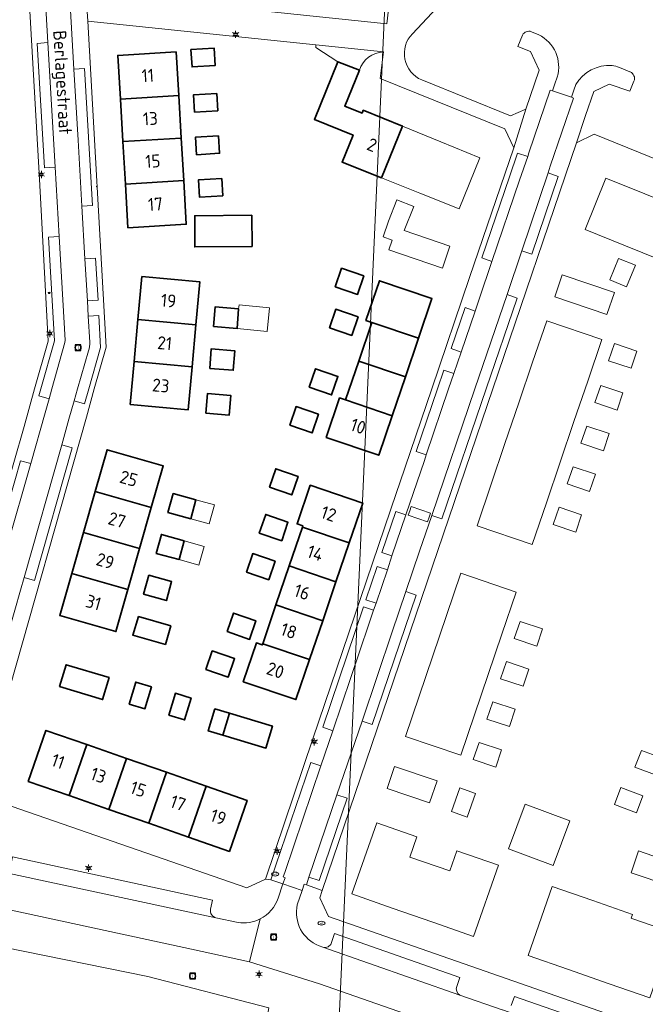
# Model space of a CAD drawing. Header units: metres. Extents: x 140853 to 145288, y 474558 to 480269.
# Tile 324 of 428: x 145002 to 145089, y 477914 to 478051. Entities that reach past the tile are written whole.
import ezdxf
from ezdxf.enums import TextEntityAlignment as Align

# ---------------------------------------------------------------- set-up
doc = ezdxf.new("R2010")
doc.units = ezdxf.units.M
doc.header["$MEASUREMENT"] = 0
for name, color, linetype, lineweight in [('B-WE-GR-BEPLANTING_CULTUUR_BOSPLANTSOEN-G', 90, 'GR-PLANTSOEN', 18), ('B-WE-GR-GRAS_KRUIDENRIJK-G', 80, 'Continuous', 18), ('B-WE-KL-ET_LS_OV_LICHTMAST-S', 190, 'Continuous', 18), ('B-WE-KL-WATER_BRANDLEIDING_PUT-S', 150, 'Continuous', 18), ('B-WE-KL-WATER_PUT-S', 170, 'Continuous', 18), ('B-WE-OG-BEBOUWING-G', 7, 'Continuous', 35), ('B-WE-OG-BEBOUWING_BIJGEBOUW-G', 7, 'Continuous', 18), ('B-WE-OG-BEBOUWING_HUISNUMMER-T18', 10, 'Continuous', 18), ('B-WE-OG-BEBOUWING_STRAATNAAM-T18', 10, 'Continuous', 18), ('B-WE-OG-HULPLIJN-G', 50, 'Continuous', 18), ('B-WE-OG-TERREIN_ERF-G', 7, 'Continuous', 18), ('B-WE-RI-GWA_RIOOLPUT-S', 30, 'Continuous', 18), ('B-WE-VH-VERHARDING_BETONSTRAATSTEEN-G', 252, 'Continuous', 18), ('B-WE-VH-VERHARDING_TEGEL-G', 252, 'Continuous', 18), ('X-XX-XX-ALGEMEEN-S', 7, 'Continuous', 18)]:
    doc.layers.add(name, color=color, linetype=linetype, lineweight=lineweight)
doc.styles.add('NLCS-ISO', font='txt')
doc.linetypes.add('GR-PLANTSOEN', pattern='A,0,[179,NLCS.shx,S=2,R=0,X=0,Y=0],-4', length=4)

# ---------------------------------------------------------------- blocks, each defined once
blk = doc.blocks.new('SIE-WEG_AFVALBAK_TYPE_01')
for radius in [0.25, 0.156]:
    blk.add_circle((0, 0), radius)
blk = doc.blocks.new('B-SIE-WEG_LICHTMAST-SO')
at = {"ltscale": 0.1}
for p, q in [((-1.1, 0.63), (-2.19, 1.27)), ((0, 1.27), (0, 2.53)), ((1.1, 0.63), (2.19, 1.27)), ((-1.1, -0.63), (-2.19, -1.27)), ((0, -1.27), (0, -2.53)), ((1.1, -0.63), (2.19, -1.27))]:
    blk.add_line(p, q, dxfattribs=at)
at = {"flags": 128}
for points in [[(-1.16, 0.5), (1.16, 0.5)], [(-1.16, -0.5), (1.16, -0.5)]]:
    blk.add_lwpolyline(points, dxfattribs=at)
at = {"ltscale": 0.1}
blk.add_circle((0, 0), 1.27, dxfattribs=at)
at = {"style": 'NLCS-ISO'}
blk.add_attdef('TYPE', text='', height=1.8, dxfattribs=at).set_placement((0, 2.53), align=Align.BOTTOM_CENTER)
blk = doc.blocks.new('SRI-PUT_INSPECTIE-SO')
at = {"lineweight": -3, "flags": 128}
blk.add_lwpolyline([(-2, -2), (2, -2), (2, 2), (-2, 2)], close=True, dxfattribs=at)
at = {"lineweight": -3, "ltscale": 1.5}
blk.add_circle((0, 0), 2, dxfattribs=at)
at = {"ltscale": 0.1, "style": 'NLCS-ISO'}
blk.add_text('I', height=2.5, dxfattribs=at).set_placement((0, -0.01), align=Align.MIDDLE_CENTER)
blk = doc.blocks.new('SKL-WATERLEIDINGPUT-SO')
at = {"color": 0, "linetype": 'ByBlock', "lineweight": 18}
blk.add_ellipse((0, 0), major_axis=(2.5, 0), ratio=0.54, dxfattribs=at)
at = {"color": 0, "linetype": 'ByBlock', "lineweight": 18, "style": 'NLCS-ISO'}
blk.add_text('wl', height=1.8, dxfattribs=at).set_placement((0, 0), align=Align.MIDDLE_CENTER)
blk = doc.blocks.new('SIE-WEG_STRAATPOT_BRANDKRAAN-SO')
blk.add_ellipse((0, 0), major_axis=(-0.729, 0), ratio=0.685994)
at = {"style": 'NLCS-ISO'}
blk.add_text('BR', height=0.4, dxfattribs=at).set_placement((-0.3, -0.15))

msp = doc.modelspace()

# ---------------------------------------------------------------- linework, layer by layer
at = {"layer": 'B-WE-GR-BEPLANTING_CULTUUR_BOSPLANTSOEN-G', "ltscale": 0.2, "flags": 128}
msp.add_lwpolyline([(145000, 477922.458), (144953.888, 477931.834), (144951.868, 477917.506), (144958.501, 477903.824), (144974.14, 477903.771), (144973.673, 477912.45), (145000, 477912.374), (145036.543, 477912.268), (145036.863, 477914.011), (145020.074, 477918.376), (145000, 477922.458)], close=True, dxfattribs=at)
at = {"layer": 'B-WE-GR-GRAS_KRUIDENRIJK-G', "ltscale": 0.2, "flags": 128}
for points in [[(145086.365, 477902.503), (145043.927, 477917.328), (145034.181, 477920.401), (145026.131, 477922.175), (145000, 477927.8), (144999.817, 477927.839), (144998.779, 477928.043), (144995.804, 477928.686), (144994.769, 477928.931), (144994.769, 477928.931), (144993.992, 477929.115), (144954.378, 477937.611), (144950.75, 477935.289), (144948.31, 477931.878), (144947.811, 477930.238), (144947.695, 477927.936), (144947.415, 477920.136), (144948.338, 477915.952), (144959.838, 477891.506)], [(144958.501, 477903.824), (144951.868, 477917.506), (144953.888, 477931.834), (145000, 477922.458), (145020.074, 477918.376), (145036.863, 477914.011)]]:
    msp.add_lwpolyline(points, dxfattribs=at)
at = {"layer": 'B-WE-OG-BEBOUWING-G', "ltscale": 0.2, "flags": 128}
for points in [[(145026.053, 478047.169), (145026.195, 478044.753), (145029.409, 478044.941), (145029.267, 478047.357), (145026.053, 478047.169)], [(145016.239, 478040.287), (145024.345, 478040.763), (145023.989, 478046.827), (145015.883, 478046.351), (145016.239, 478040.287)], [(145052.507, 478029.335), (145055.431, 478036.516), (145049.992, 478038.731), (145049.826, 478038.323), (145047.418, 478039.304), (145049.449, 478044.292), (145046.45, 478045.457), (145043.192, 478037.457), (145048.564, 478035.269), (145047.04, 478031.527), (145052.507, 478029.335)], [(145016.586, 478034.377), (145024.692, 478034.853), (145024.345, 478040.763), (145016.239, 478040.287), (145016.586, 478034.377)], [(145029.627, 478041.072), (145026.412, 478040.884), (145026.554, 478038.468), (145029.768, 478038.657), (145029.627, 478041.072)], [(145029.891, 478035.158), (145026.677, 478034.969), (145026.819, 478032.553), (145030.033, 478032.742), (145029.891, 478035.158)], [(145024.692, 478034.853), (145016.586, 478034.377), (145016.933, 478028.467), (145025.039, 478028.943), (145024.692, 478034.853)], [(145016.933, 478028.467), (145017.289, 478022.403), (145025.395, 478022.878), (145025.039, 478028.943), (145016.933, 478028.467)], [(145030.321, 478029.253), (145027.107, 478029.064), (145027.249, 478026.648), (145030.463, 478026.837), (145030.321, 478029.253)], [(145034.542, 478019.813), (145034.504, 478024.142), (145026.578, 478024.073), (145026.573, 478019.743), (145034.542, 478019.813)], [(145046.075, 478014.197), (145049.185, 478013.125), (145050.058, 478015.708), (145046.962, 478016.774), (145046.075, 478014.197)], [(145026.741, 478008.904), (145027.289, 478014.877), (145019.232, 478015.615), (145018.685, 478009.642), (145026.741, 478008.904)], [(145051.176, 478009.239), (145057.653, 478007.039), (145059.524, 478012.55), (145052.224, 478015.029), (145050.352, 478009.518), (145051.176, 478009.239)], [(145032.461, 478008.411), (145032.668, 478011.129), (145029.405, 478011.397), (145029.183, 478008.68), (145032.461, 478008.411)], [(145045.274, 478008.501), (145048.384, 478007.43), (145049.257, 478010.013), (145046.162, 478011.079), (145045.274, 478008.501)], [(145018.685, 478009.642), (145018.152, 478003.826), (145026.208, 478003.088), (145026.741, 478008.904), (145018.685, 478009.642)], [(145051.176, 478009.239), (145049.353, 478003.87), (145055.83, 478001.67), (145057.653, 478007.039), (145051.176, 478009.239)], [(145028.65, 478002.864), (145031.928, 478002.596), (145032.135, 478005.314), (145028.873, 478005.581), (145028.65, 478002.864)], [(145018.152, 478003.826), (145017.605, 477997.852), (145025.661, 477997.114), (145026.208, 478003.088), (145018.152, 478003.826)], [(145054, 477996.283), (145055.83, 478001.67), (145049.353, 478003.87), (145047.524, 477998.482), (145054, 477996.283)], [(145042.481, 478000.241), (145045.592, 477999.17), (145046.464, 478001.752), (145043.369, 478002.818), (145042.481, 478000.241)], [(145028.1, 477996.643), (145031.378, 477996.374), (145031.585, 477999.092), (145028.323, 477999.36), (145028.1, 477996.643)], [(145047.524, 477998.482), (145046.7, 477998.762), (145044.835, 477993.27), (145052.136, 477990.791), (145054, 477996.283), (145047.524, 477998.482)], [(145039.765, 477994.967), (145042.875, 477993.895), (145043.748, 477996.478), (145040.653, 477997.544), (145039.765, 477994.967)], [(145020.53, 477983.512), (145022.191, 477989.341), (145014.397, 477991.562), (145012.735, 477985.733), (145020.53, 477983.512)], [(145036.942, 477986.347), (145040.052, 477985.276), (145040.924, 477987.858), (145037.829, 477988.924), (145036.942, 477986.347)], [(145012.735, 477985.733), (145011.113, 477980.04), (145018.908, 477977.818), (145020.53, 477983.512), (145012.735, 477985.733)], [(145041.527, 477980.81), (145048.026, 477978.599), (145049.913, 477984.147), (145042.61, 477986.632), (145040.78, 477981.255), (145041.585, 477980.981), (145041.527, 477980.81)], [(145026.023, 477981.96), (145026.734, 477984.592), (145023.578, 477985.464), (145022.852, 477982.837), (145026.023, 477981.96)], [(145035.544, 477979.979), (145038.654, 477978.908), (145039.527, 477981.491), (145036.431, 477982.557), (145035.544, 477979.979)], [(145039.687, 477975.405), (145046.186, 477973.193), (145048.026, 477978.599), (145041.527, 477980.81), (145039.687, 477975.405)], [(145017.285, 477972.125), (145018.908, 477977.818), (145011.113, 477980.04), (145009.491, 477974.346), (145017.285, 477972.125)], [(145025.099, 477978.915), (145021.943, 477979.787), (145021.217, 477977.16), (145024.388, 477976.283), (145025.099, 477978.915)], [(145033.751, 477974.558), (145036.861, 477973.487), (145037.734, 477976.069), (145034.639, 477977.135), (145033.751, 477974.558)], [(145037.851, 477970.009), (145044.35, 477967.797), (145046.186, 477973.193), (145039.687, 477975.405), (145037.851, 477970.009)], [(145017.285, 477972.125), (145009.491, 477974.346), (145007.829, 477968.517), (145015.624, 477966.296), (145017.285, 477972.125)], [(145019.473, 477971.482), (145022.643, 477970.605), (145023.354, 477973.237), (145020.199, 477974.109), (145019.473, 477971.482)], [(145037.851, 477970.009), (145036.012, 477964.603), (145042.511, 477962.392), (145044.35, 477967.797), (145037.851, 477970.009)], [(145022.497, 477964.49), (145023.243, 477967.083), (145018.769, 477968.37), (145017.972, 477965.793), (145022.497, 477964.49)], [(145031.077, 477966.282), (145034.188, 477965.211), (145035.06, 477967.794), (145031.965, 477968.859), (145031.077, 477966.282)], [(145036.012, 477964.603), (145035.954, 477964.433), (145035.149, 477964.706), (145033.319, 477959.329), (145040.623, 477956.844), (145042.511, 477962.392), (145036.012, 477964.603)], [(145028.121, 477961.028), (145031.231, 477959.957), (145032.104, 477962.539), (145029.009, 477963.605), (145028.121, 477961.028)], [(145007.777, 477958.648), (145013.763, 477956.849), (145014.675, 477959.886), (145008.69, 477961.684), (145007.777, 477958.648)], [(145017.476, 477956.206), (145019.658, 477955.557), (145020.559, 477958.589), (145018.384, 477959.263), (145017.476, 477956.206)], [(145022.979, 477954.655), (145025.162, 477954.007), (145026.063, 477957.039), (145023.888, 477957.713), (145022.979, 477954.655)], [(145030.474, 477951.883), (145031.383, 477954.94), (145029.37, 477955.539), (145028.461, 477952.481), (145030.474, 477951.883)], [(145031.383, 477954.94), (145030.474, 477951.883), (145036.465, 477950.102), (145037.374, 477953.159), (145031.383, 477954.94)], [(145009.106, 477943.5), (145011.571, 477950.586), (145005.896, 477952.56), (145003.437, 477945.472), (145009.106, 477943.5)], [(145017.106, 477948.661), (145011.571, 477950.586), (145009.106, 477943.5), (145014.641, 477941.575), (145017.106, 477948.661)], [(145014.641, 477941.575), (145020.176, 477939.65), (145022.64, 477946.736), (145017.106, 477948.661), (145014.641, 477941.575)], [(145025.711, 477937.725), (145028.175, 477944.811), (145022.64, 477946.736), (145020.176, 477939.65), (145025.711, 477937.725)], [(145028.175, 477944.811), (145025.711, 477937.725), (145031.38, 477935.753), (145033.845, 477942.839), (145028.175, 477944.811)]]:
    msp.add_lwpolyline(points, close=True, dxfattribs=at)
at = {"layer": 'B-WE-OG-BEBOUWING_BIJGEBOUW-G', "ltscale": 0.2, "flags": 128}
for points in [[(145032.668, 478011.129), (145032.461, 478008.411), (145036.65, 478007.996), (145036.974, 478011.26), (145032.73, 478011.681), (145032.668, 478011.129)], [(145026.023, 477981.96), (145028.581, 477981.253), (145029.311, 477983.88), (145026.734, 477984.592), (145026.023, 477981.96)], [(145024.388, 477976.283), (145027.164, 477975.531), (145027.865, 477978.119), (145025.099, 477978.915), (145024.388, 477976.283)]]:
    msp.add_lwpolyline(points, close=True, dxfattribs=at)
at = {"layer": 'B-WE-OG-HULPLIJN-G'}
msp.add_lwpolyline([(141484.938, 478467.493), (142922.898, 478740.923), (143043.789, 479141.528), (143928.198, 479351.369), (144042.725, 479840.999), (144698.079, 479872.794), (144672.627, 478988.916), (144742.617, 478639.181), (145060.75, 478225.858), (145035.298, 477659.922), (145054.388, 476896.862), (144768.066, 476833.275), (144755.342, 477825.251), (143616.428, 477755.303), (142541.14, 475313.514), (141510.39, 476108.367), (141014.104, 476776.044), (140988.652, 477462.798), (141421.313, 477755.303), (141484.938, 478467.493)], close=True, dxfattribs=at)
at = {"layer": 'B-WE-OG-TERREIN_ERF-G', "ltscale": 0.2, "flags": 128}
for points in [[(145054.974, 478104.53), (145053.262, 478124.204), (145050.753, 478126.109), (145046.528, 478125.538), (145044, 478124.887), (145009.933, 478116.123), (145008.024, 478113.516), (145009.883, 478081.508), (145011.443, 478055.117), (145053.248, 478050.732), (145054.058, 478057.567), (145054.731, 478063.251), (145055.49, 478072.868), (145055.837, 478092.568), (145054.974, 478104.53)], [(145026.053, 478047.169), (145029.267, 478047.357), (145029.409, 478044.941), (145026.195, 478044.753), (145026.053, 478047.169)], [(145016.933, 478028.467), (145016.586, 478034.377), (145016.239, 478040.287), (145015.883, 478046.351), (145023.989, 478046.827), (145024.345, 478040.763), (145024.692, 478034.853), (145025.039, 478028.943), (145025.395, 478022.878), (145017.289, 478022.403), (145016.933, 478028.467)], [(145029.627, 478041.072), (145029.768, 478038.657), (145026.554, 478038.468), (145026.412, 478040.884), (145029.627, 478041.072)], [(145029.891, 478035.158), (145030.033, 478032.742), (145026.819, 478032.553), (145026.677, 478034.969), (145029.891, 478035.158)], [(145130.659, 478015.702), (145097.336, 478029.18), (145082.084, 478035.383), (145079.597, 478034.221), (145068.005, 478000), (145044.294, 477930.332), (145043.938, 477929.286), (145045.171, 477926.689), (145089.631, 477911.163), (145093.405, 477913.207), (145106.331, 477950.509), (145107.213, 477952.753), (145112.435, 477965.595), (145123.497, 477992.797), (145123.968, 477993.955), (145126.426, 478000), (145131.745, 478013.061), (145130.659, 478015.702)], [(145030.321, 478029.253), (145030.463, 478026.837), (145027.249, 478026.648), (145027.107, 478029.064), (145030.321, 478029.253)], [(145112.482, 478009.348), (145107.226, 478011.476), (145101.97, 478013.603), (145096.714, 478015.731), (145091.459, 478017.858), (145086.203, 478019.986), (145080.813, 478022.168), (145083.702, 478029.305), (145089.092, 478027.123), (145094.348, 478024.996), (145099.604, 478022.868), (145104.859, 478020.741), (145110.115, 478018.613), (145115.371, 478016.485), (145120.627, 478014.358), (145126.016, 478012.176), (145123.127, 478005.039), (145117.737, 478007.22), (145112.482, 478009.348)], [(145060.97, 478016.802), (145053.542, 478019.339), (145054.004, 478020.681), (145052.733, 478021.119), (145053.486, 478023.308), (145054.67, 478026.259), (145056.99, 478025.329), (145055.646, 478022.03), (145062.016, 478019.836), (145060.97, 478016.802)], [(145034.542, 478019.813), (145026.573, 478019.743), (145026.578, 478024.073), (145034.504, 478024.142), (145034.542, 478019.813)], [(145085.458, 478018.146), (145087.786, 478017.189), (145086.549, 478014.177), (145084.232, 478015.163), (145085.458, 478018.146)], [(145046.075, 478014.197), (145046.962, 478016.774), (145050.058, 478015.708), (145049.185, 478013.125), (145046.075, 478014.197)], [(145076.6, 478012.801), (145077.634, 478015.861), (145084.872, 478013.417), (145083.839, 478010.357), (145076.6, 478012.801)], [(145018.152, 478003.826), (145018.685, 478009.642), (145019.232, 478015.615), (145027.289, 478014.877), (145026.741, 478008.904), (145026.208, 478003.088), (145025.661, 477997.114), (145017.605, 477997.852), (145018.152, 478003.826)], [(145049.353, 478003.87), (145051.176, 478009.239), (145050.352, 478009.518), (145052.224, 478015.029), (145059.524, 478012.55), (145057.653, 478007.039), (145055.83, 478001.67), (145054, 477996.283), (145052.136, 477990.791), (145044.835, 477993.27), (145046.7, 477998.762), (145047.524, 477998.482), (145049.353, 478003.87)], [(145032.668, 478011.129), (145032.461, 478008.411), (145029.183, 478008.68), (145029.405, 478011.397), (145032.668, 478011.129)], [(145045.274, 478008.501), (145046.162, 478011.079), (145049.257, 478010.013), (145048.384, 478007.43), (145045.274, 478008.501)], [(145077.342, 477989.819), (145075.425, 477984.176), (145073.461, 477978.398), (145065.792, 477981.004), (145067.755, 477986.782), (145069.673, 477992.425), (145071.591, 477998.068), (145073.508, 478003.711), (145075.472, 478009.488), (145083.141, 478006.882), (145081.178, 478001.105), (145079.26, 477995.462), (145077.342, 477989.819)], [(145087.199, 478002.874), (145084.068, 478003.92), (145084.904, 478006.307), (145088, 478005.273), (145087.199, 478002.874)], [(145028.65, 478002.864), (145028.873, 478005.581), (145032.135, 478005.314), (145031.928, 478002.596), (145028.65, 478002.864)], [(145042.481, 478000.241), (145043.369, 478002.818), (145046.464, 478001.752), (145045.592, 477999.17), (145042.481, 478000.241)], [(145028.1, 477996.643), (145028.323, 477999.36), (145031.585, 477999.092), (145031.378, 477996.374), (145028.1, 477996.643)], [(145086.066, 477999.453), (145085.265, 477997.054), (145082.135, 477998.099), (145082.97, 478000.487), (145086.066, 477999.453)], [(145039.765, 477994.967), (145040.653, 477997.544), (145043.748, 477996.478), (145042.875, 477993.895), (145039.765, 477994.967)], [(145083.347, 477991.411), (145080.217, 477992.456), (145081.053, 477994.844), (145084.149, 477993.81), (145083.347, 477991.411)], [(145018.908, 477977.818), (145017.285, 477972.125), (145015.624, 477966.296), (145007.829, 477968.517), (145009.491, 477974.346), (145011.113, 477980.04), (145012.735, 477985.733), (145014.397, 477991.562), (145022.191, 477989.341), (145020.53, 477983.512), (145018.908, 477977.818)], [(145036.942, 477986.347), (145037.829, 477988.924), (145040.924, 477987.858), (145040.052, 477985.276), (145036.942, 477986.347)], [(145081.43, 477985.767), (145078.299, 477986.813), (145079.135, 477989.201), (145082.231, 477988.167), (145081.43, 477985.767)], [(145036.012, 477964.603), (145037.851, 477970.009), (145039.687, 477975.405), (145041.527, 477980.81), (145041.585, 477980.981), (145040.78, 477981.255), (145042.61, 477986.632), (145049.913, 477984.147), (145048.026, 477978.599), (145046.186, 477973.193), (145044.35, 477967.797), (145042.511, 477962.392), (145040.623, 477956.844), (145033.319, 477959.329), (145035.149, 477964.706), (145035.954, 477964.433), (145036.012, 477964.603)], [(145026.734, 477984.592), (145026.023, 477981.96), (145022.852, 477982.837), (145023.578, 477985.464), (145026.734, 477984.592)], [(145079.512, 477980.124), (145076.382, 477981.17), (145077.218, 477983.558), (145080.313, 477982.524), (145079.512, 477980.124)], [(145035.544, 477979.979), (145036.431, 477982.557), (145039.527, 477981.491), (145038.654, 477978.908), (145035.544, 477979.979)], [(145024.388, 477976.283), (145021.217, 477977.16), (145021.943, 477979.787), (145025.099, 477978.915), (145024.388, 477976.283)], [(145033.751, 477974.558), (145034.639, 477977.135), (145037.734, 477976.069), (145036.861, 477973.487), (145033.751, 477974.558)], [(145019.473, 477971.482), (145020.199, 477974.109), (145023.354, 477973.237), (145022.643, 477970.605), (145019.473, 477971.482)], [(145059.658, 477962.927), (145061.553, 477968.525), (145063.536, 477974.385), (145071.209, 477971.787), (145069.225, 477965.928), (145067.33, 477960.33), (145065.435, 477954.732), (145063.526, 477949.094), (145055.854, 477951.691), (145057.763, 477957.329), (145059.658, 477962.927)], [(145022.497, 477964.49), (145017.972, 477965.793), (145018.769, 477968.37), (145023.243, 477967.083), (145022.497, 477964.49)], [(145031.077, 477966.282), (145031.965, 477968.859), (145035.06, 477967.794), (145034.188, 477965.211), (145031.077, 477966.282)], [(145074.099, 477964.278), (145070.968, 477965.324), (145071.804, 477967.711), (145074.9, 477966.677), (145074.099, 477964.278)], [(145028.121, 477961.028), (145029.009, 477963.605), (145032.104, 477962.539), (145031.231, 477959.957), (145028.121, 477961.028)], [(145007.777, 477958.648), (145008.69, 477961.684), (145014.675, 477959.886), (145013.763, 477956.849), (145007.777, 477958.648)], [(145072.197, 477958.682), (145069.067, 477959.728), (145069.902, 477962.115), (145072.998, 477961.082), (145072.197, 477958.682)], [(145017.476, 477956.206), (145018.384, 477959.263), (145020.559, 477958.589), (145019.658, 477955.557), (145017.476, 477956.206)], [(145022.979, 477954.655), (145023.888, 477957.713), (145026.063, 477957.039), (145025.162, 477954.007), (145022.979, 477954.655)], [(145070.296, 477953.087), (145067.165, 477954.132), (145068.001, 477956.52), (145071.097, 477955.486), (145070.296, 477953.087)], [(145031.383, 477954.94), (145037.374, 477953.159), (145036.465, 477950.102), (145030.474, 477951.883), (145028.461, 477952.481), (145029.37, 477955.539), (145031.383, 477954.94)], [(145020.176, 477939.65), (145014.641, 477941.575), (145009.106, 477943.5), (145003.437, 477945.472), (145005.896, 477952.56), (145011.571, 477950.586), (145017.106, 477948.661), (145022.64, 477946.736), (145028.175, 477944.811), (145033.845, 477942.839), (145031.38, 477935.753), (145025.711, 477937.725), (145020.176, 477939.65)], [(145068.381, 477947.456), (145065.25, 477948.501), (145066.086, 477950.889), (145069.182, 477949.855), (145068.381, 477947.456)], [(145090.816, 477946.277), (145087.723, 477947.429), (145088.64, 477949.786), (145091.699, 477948.647), (145090.816, 477946.277)], [(145054.314, 477947.536), (145060.234, 477945.532), (145059.208, 477942.501), (145053.288, 477944.505), (145054.314, 477947.536)], [(145087.963, 477941.111), (145084.87, 477942.263), (145085.787, 477944.62), (145088.846, 477943.481), (145087.963, 477941.111)], [(145063.378, 477944.567), (145065.58, 477943.792), (145064.426, 477940.514), (145062.23, 477941.306), (145063.378, 477944.567)], [(145075.57, 477941.15), (145078.675, 477939.993), (145076.362, 477933.783), (145073.257, 477934.94), (145070.152, 477936.096), (145072.465, 477942.306), (145075.57, 477941.15)], [(145059.663, 477925.902), (145054.003, 477927.881), (145048.399, 477929.839), (145051.852, 477939.719), (145057.448, 477937.764), (145056.477, 477934.961), (145062.011, 477933.026), (145062.987, 477935.845), (145068.764, 477933.844), (145065.3, 477923.932), (145059.663, 477925.902)], [(145090.209, 477935.126), (145096.116, 477933.084), (145095.074, 477930.069), (145089.167, 477932.111), (145087.201, 477932.79), (145088.243, 477935.805), (145090.209, 477935.126)], [(145078.514, 477919.322), (145072.877, 477921.289), (145076.219, 477930.867), (145081.856, 477928.901), (145087.38, 477926.974), (145087.207, 477926.478), (145087.31, 477926.441), (145092.941, 477924.456), (145089.778, 477915.392), (145084.141, 477917.359), (145078.514, 477919.322)]]:
    msp.add_lwpolyline(points, close=True, dxfattribs=at)
msp.add_lwpolyline([(145000, 477984.785), (145002.862, 477994.772), (145004.332, 478000), (145004.332, 478000), (145006.205, 478006.658), (145004.995, 478029.161), (145003.44, 478056.567)], dxfattribs=at)
msp.add_lwpolyline([(145000, 477942.396), (145033.833, 477930.669), (145036.385, 477931.874), (145043, 477951.379), (145054.623, 477985.63), (145055.078, 477986.97), (145059.503, 478000), (145064.764, 478015.491), (145070.885, 478033.517), (145069.666, 478036.15), (145052.335, 478043.129), (145052.795, 478046.825), (145052.795, 478046.825, 0.3195927), (145049.449, 478044.292), (145049.449, 478044.292), (145047.418, 478039.304), (145049.826, 478038.323), (145049.992, 478038.731), (145055.431, 478036.516), (145055.431, 478036.516), (145060.747, 478034.351), (145066.186, 478032.136), (145063.286, 478025.014), (145057.834, 478027.199), (145052.507, 478029.335), (145047.04, 478031.527), (145048.564, 478035.269), (145043.192, 478037.457), (145046.45, 478045.457), (145043.385, 478047.453), (145043.401, 478047.804), (145011.708, 478051.105), (145014.268, 478005.816), (145012.622, 478000), (145011.516, 477996.092), (145000, 477955.429)], format="xyb", dxfattribs=at)
at = {"layer": 'B-WE-VH-VERHARDING_BETONSTRAATSTEEN-G', "ltscale": 0.2, "flags": 128}
for points in [[(145000, 477981.697), (145002.366, 477990.036), (145003.79, 477989.633), (145005.813, 477996.7), (145006.349, 477998.649), (145004.919, 477999.055), (145005.189, 478000), (145007.104, 478006.707), (145006.27, 478021.091), (145007.731, 478021.173), (145007.165, 478030.821), (145005.698, 478030.733), (145004.681, 478048.018), (145006.173, 478048.13), (145005.514, 478059.434)], [(145005.514, 478059.434), (145006.173, 478048.13), (145007.165, 478030.821), (145007.731, 478021.173), (145008.568, 478006.802), (145008.547, 478006.468), (145006.729, 478000), (145006.349, 477998.649), (145005.813, 477996.7), (145003.79, 477989.633), (145000.538, 477978.162)], [(145003.44, 478056.567), (145004.995, 478029.161), (145006.205, 478006.658), (145004.332, 478000), (145002.862, 477994.772), (145000, 477984.785)], [(145000, 477955.429), (145011.516, 477996.092), (145012.622, 478000), (145014.268, 478005.816), (145011.708, 478051.105), (145011.443, 478055.117)], [(145009.179, 478055.103), (145009.79, 478044.44), (145011.272, 478044.511), (145012.376, 478025.482), (145010.908, 478025.394), (145011.324, 478018.089), (145012.798, 478018.175), (145013.138, 478012.334), (145011.66, 478012.249), (145011.783, 478010.103), (145013.261, 478010.188), (145013.5, 478005.76), (145011.849, 478000), (145011.256, 477997.933), (145009.829, 477998.333), (145009.088, 477995.791), (145008.104, 477992.248), (145009.528, 477991.817), (145004.293, 477973.402), (145002.865, 477973.783), (145002.346, 477972.044), (145000, 477963.718)], [(145070.539, 477914.323), (145070.984, 477915.591), (145087.895, 477909.691)]]:
    msp.add_lwpolyline(points, dxfattribs=at)
for points in [[(145059.461, 478055.258, -0.1579119), (145057.063, 478057.211), (145057.063, 478057.211), (145054.058, 478057.567), (145053.248, 478050.732), (145011.443, 478055.117), (145011.708, 478051.105), (145043.401, 478047.804), (145052.795, 478046.825), (145052.335, 478043.129), (145069.666, 478036.15), (145070.885, 478033.517), (145072.59, 478038.859), (145070.44, 478037.962), (145058.107, 478042.936), (145058.107, 478042.936, -0.5266604), (145056.813, 478049.365), (145056.813, 478049.365), (145061.533, 478054.42), (145059.461, 478055.258)], [(145065.52, 478010.823), (145066.105, 478012.483), (145067.866, 478017.721), (145066.465, 478018.198), (145070.305, 478029.478), (145071.43, 478032.781), (145072.837, 478032.302), (145073.007, 478032.797), (145075.964, 478041.509), (145076.268, 478041.406), (145076.608, 478042.411), (145076.935, 478043.336), (145076.935, 478043.336, 0.3649294), (145074.359, 478049.222), (145074.359, 478049.222), (145073.361, 478049.633), (145073.335, 478049.643), (145073.335, 478049.643, 0.38805), (145072.114, 478049.165), (145072.114, 478049.165), (145071.474, 478047.566), (145073.21, 478046.88), (145074.429, 478044.317), (145072.59, 478038.859), (145070.885, 478033.517), (145064.764, 478015.491), (145059.503, 478000), (145055.078, 477986.97), (145054.623, 477985.63), (145043, 477951.379), (145036.385, 477931.874), (145037.146, 477931.793), (145042.683, 477948.103), (145044.08, 477947.621), (145045.751, 477952.519), (145044.365, 477952.996), (145050.026, 477969.712), (145051.414, 477969.253), (145051.759, 477970.241), (145050.352, 477970.715), (145051.926, 477975.348), (145053.333, 477974.874), (145053.975, 477976.798), (145052.582, 477977.265), (145054.516, 477982.971), (145055.918, 477982.488), (145058.491, 477990.057), (145058.735, 477990.825), (145057.356, 477991.317), (145060.297, 478000), (145061.186, 478002.623), (145062.574, 478002.154), (145063.587, 478005.132), (145062.203, 478005.613), (145064.136, 478011.304), (145065.52, 478010.823)], [(145052.795, 478046.825), (145043.401, 478047.804), (145043.385, 478047.453), (145046.45, 478045.457), (145049.449, 478044.292), (145049.449, 478044.292, -0.3195927), (145052.795, 478046.825)], [(145079.237, 478041.53), (145078.908, 478040.528), (145079.214, 478040.423), (145075.97, 478030.952), (145075.673, 478030.007), (145077.074, 478029.53), (145073.398, 478018.729), (145071.997, 478019.206), (145069.958, 478013.114), (145071.354, 478012.621), (145067.055, 478000), (145060.906, 477981.95), (145059.505, 477982.427), (145057.801, 477977.439), (145055.92, 477971.864), (145057.331, 477971.343), (145051.228, 477953.367), (145049.819, 477953.84), (145046.324, 477943.59), (145047.731, 477943.122), (145043.851, 477931.716), (145042.435, 477932.184), (145042.08, 477931.085), (145044.294, 477930.332), (145068.005, 478000), (145079.597, 478034.221), (145080.87, 478038), (145082.006, 478041.313), (145084.165, 478042.365), (145087.025, 478041.362), (145087.587, 478042.776), (145087.587, 478042.776, 0.4102551), (145087.064, 478044.061), (145087.064, 478044.061), (145087.023, 478044.078), (145085.565, 478044.649), (145085.565, 478044.649, 0.0882159), (145084.556, 478044.932), (145084.556, 478044.932, 0.2914621), (145079.52, 478042.282), (145079.52, 478042.282), (145079.237, 478041.53)], [(145011.807, 478005.288), (145010.303, 478000), (145009.829, 477998.333), (145011.256, 477997.933), (145011.849, 478000), (145013.5, 478005.76), (145013.261, 478010.188), (145011.783, 478010.103), (145011.99, 478006.514), (145011.99, 478006.514, -0.0888749), (145011.807, 478005.288)], [(145028.773, 477927.723), (145029.034, 477928.99), (145001.235, 477934.988), (145000.965, 477933.665), (145000.965, 477933.665, -0.3736268), (145000, 477932.89), (145000, 477932.89), (144999.921, 477932.893), (145000, 477932.876), (145000.844, 477932.696), (145029.525, 477926.52), (145029.525, 477926.52, -0.4107143), (145028.773, 477927.723)], [(145032.6, 477925.874), (145029.525, 477926.52), (145000.844, 477932.696), (145000, 477928.704), (144999.817, 477927.839), (145000, 477927.8), (145026.131, 477922.175), (145034.181, 477920.401), (145035.671, 477926.375), (145035.671, 477926.375, -0.1572883), (145032.6, 477925.874)], [(145069.289, 477913.721), (145063.405, 477915.784), (145044.348, 477922.444), (145043.854, 477922.611), (145043.854, 477922.611, -0.3672685), (145040.812, 477928.334), (145040.812, 477928.334), (145041.49, 477930.309), (145038.82, 477931.226), (145038.155, 477929.258), (145038.155, 477929.258, -0.1950695), (145035.671, 477926.375), (145035.671, 477926.375), (145034.181, 477920.401), (145043.927, 477917.328), (145086.365, 477902.503), (145087.986, 477907.188), (145069.321, 477913.71), (145069.289, 477913.721)], [(145045.584, 477923.071, -0.4214252), (145044.348, 477922.444), (145044.348, 477922.444), (145063.405, 477915.784), (145063.405, 477915.784, -0.3588018), (145062.968, 477916.991), (145062.968, 477916.991), (145063.414, 477918.24), (145045.998, 477924.323), (145045.584, 477923.071)]]:
    msp.add_lwpolyline(points, format="xyb", close=True, dxfattribs=at)
for points in [[(145000, 477963.718), (145002.346, 477972.044), (145002.865, 477973.783), (145008.104, 477992.248), (145009.088, 477995.791), (145009.829, 477998.333), (145010.303, 478000), (145011.807, 478005.288), (145011.807, 478005.288, 0.0888749), (145011.99, 478006.514), (145011.99, 478006.514), (145011.783, 478010.103), (145011.66, 478012.249), (145011.324, 478018.089), (145010.908, 478025.394), (145010.359, 478034.55), (145009.79, 478044.44), (145009.179, 478055.103)], [(145089.631, 477911.163), (145045.171, 477926.689), (145043.938, 477929.286), (145044.294, 477930.332), (145042.08, 477931.085), (145041.79, 477931.182), (145041.49, 477930.309), (145040.812, 477928.334), (145040.812, 477928.334, 0.3672685), (145043.854, 477922.611), (145043.854, 477922.611), (145044.348, 477922.444), (145044.348, 477922.444, 0.4214252), (145045.584, 477923.071), (145045.584, 477923.071), (145045.998, 477924.323), (145063.414, 477918.24), (145062.968, 477916.991), (145062.968, 477916.991, 0.3588018), (145063.405, 477915.784), (145063.405, 477915.784), (145069.289, 477913.721)]]:
    msp.add_lwpolyline(points, format="xyb", dxfattribs=at)
for points in [[(145006.173, 478048.13), (145004.681, 478048.018), (145005.698, 478030.733), (145007.165, 478030.821), (145006.173, 478048.13)], [(145009.79, 478044.44), (145010.359, 478034.55), (145010.908, 478025.394), (145012.376, 478025.482), (145011.272, 478044.511), (145009.79, 478044.44)], [(145067.866, 478017.721), (145066.105, 478012.483), (145065.52, 478010.823), (145063.587, 478005.132), (145062.574, 478002.154), (145061.844, 478000), (145058.735, 477990.825), (145058.491, 477990.057), (145055.918, 477982.488), (145053.975, 477976.798), (145053.333, 477974.874), (145051.759, 477970.241), (145051.414, 477969.253), (145050.771, 477967.316), (145045.751, 477952.519), (145044.08, 477947.621), (145039.112, 477932.828), (145038.846, 477932.195), (145039.117, 477932.091), (145038.82, 477931.226), (145041.49, 477930.309), (145041.79, 477931.182), (145042.08, 477931.085), (145042.435, 477932.184), (145046.324, 477943.59), (145049.819, 477953.84), (145054.004, 477966.245), (145055.92, 477971.864), (145057.801, 477977.439), (145059.505, 477982.427), (145065.468, 478000), (145069.958, 478013.114), (145071.997, 478019.206), (145075.673, 478030.007), (145075.97, 478030.952), (145079.214, 478040.423), (145078.908, 478040.528), (145076.268, 478041.406), (145075.964, 478041.509), (145073.007, 478032.797), (145072.837, 478032.302), (145071.706, 478029.001), (145067.866, 478017.721)], [(145007.731, 478021.173), (145006.27, 478021.091), (145007.104, 478006.707), (145005.189, 478000), (145004.919, 477999.055), (145006.349, 477998.649), (145006.729, 478000), (145008.547, 478006.468), (145008.568, 478006.802), (145007.731, 478021.173)], [(145011.324, 478018.089), (145011.66, 478012.249), (145013.138, 478012.334), (145012.798, 478018.175), (145011.324, 478018.089)], [(145002.865, 477973.783), (145004.293, 477973.402), (145009.528, 477991.817), (145008.104, 477992.248), (145002.865, 477973.783)], [(145003.79, 477989.633), (145002.366, 477990.036), (145000, 477981.697), (144999.108, 477978.553), (145000, 477978.309), (145000.538, 477978.162), (145003.79, 477989.633)], [(145059.347, 477982.746), (145059.149, 477982.164), (145058.931, 477981.545), (145056.245, 477982.481), (145056.45, 477983.079), (145056.661, 477983.671), (145059.347, 477982.746)], [(145045.751, 477952.519), (145050.771, 477967.316), (145051.414, 477969.253), (145050.026, 477969.712), (145044.365, 477952.996), (145045.751, 477952.519)], [(145037.146, 477931.793), (145038.82, 477931.226), (145039.117, 477932.091), (145038.846, 477932.195), (145039.112, 477932.828), (145044.08, 477947.621), (145042.683, 477948.103), (145037.146, 477931.793)], [(145046.324, 477943.59), (145042.435, 477932.184), (145043.851, 477931.716), (145047.731, 477943.122), (145046.324, 477943.59)]]:
    msp.add_lwpolyline(points, close=True, dxfattribs=at)
at = {"layer": 'B-WE-VH-VERHARDING_TEGEL-G', "ltscale": 0.2, "flags": 128}
msp.add_lwpolyline([(145001.235, 477934.988), (145029.034, 477928.99), (145028.773, 477927.723), (145028.773, 477927.723, 0.4107143), (145029.525, 477926.52), (145029.525, 477926.52), (145032.6, 477925.874), (145032.6, 477925.874, 0.1572883), (145035.671, 477926.375), (145035.671, 477926.375, 0.1950695), (145038.155, 477929.258), (145038.155, 477929.258), (145038.82, 477931.226), (145037.146, 477931.793), (145036.385, 477931.874), (145036.385, 477931.874), (145033.833, 477930.669), (145000, 477942.396)], format="xyb", dxfattribs=at)

# ---------------------------------------------------------------- block references
at = {"layer": 'B-WE-KL-ET_LS_OV_LICHTMAST-S', "xscale": 0.2, "yscale": 0.2, "zscale": 0.2}
for p in [(145032.252, 478049.274), (145005.267, 478029.798), (145006.43, 478007.705), (145043.183, 477950.975), (145038.009, 477935.77), (145011.828, 477933.422), (145035.503, 477918.688)]:
    msp.add_blockref('B-SIE-WEG_LICHTMAST-SO', p, dxfattribs=at)
at = {"layer": 'B-WE-KL-WATER_BRANDLEIDING_PUT-S', "xscale": 0.2, "yscale": 0.2, "zscale": 0.2}
msp.add_blockref('SIE-WEG_STRAATPOT_BRANDKRAAN-SO', (145006.352, 478013.349), dxfattribs=at)
at = {"layer": 'B-WE-KL-WATER_PUT-S', "xscale": 0.2, "yscale": 0.2, "zscale": 0.2}
for p in [(145037.733, 477932.593), (145044.173, 477925.774)]:
    msp.add_blockref('SKL-WATERLEIDINGPUT-SO', p, dxfattribs=at)
at = {"layer": 'B-WE-RI-GWA_RIOOLPUT-S', "xscale": 0.2, "yscale": 0.2, "zscale": 0.2}
for p in [(145010.367, 478005.743), (145037.523, 477923.836), (145026.269, 477918.428)]:
    msp.add_blockref('SRI-PUT_INSPECTIE-SO', p, dxfattribs=at)
at = {"layer": 'X-XX-XX-ALGEMEEN-S', "xscale": 0.2, "yscale": 0.2, "zscale": 0.2}
msp.add_blockref('SIE-WEG_AFVALBAK_TYPE_01', (145012.976, 478028.149), dxfattribs=at)

# ---------------------------------------------------------------- texts
at = {"layer": 'B-WE-OG-BEBOUWING_HUISNUMMER-T18', "style": 'NLCS-ISO'}
for s, rotation, p in [('11', 3.4, (145020.054, 478043.553)), ('13', 3.4, (145020.406, 478037.566)), ('2', 337.8, (145051.203, 478033.919)), ('15', 3.4, (145020.753, 478031.656)), ('17', 3.4, (145021.104, 478025.669)), ('19', 354.8, (145022.942, 478012.264)), ('21', 354.8, (145022.402, 478006.368)), ('23', 354.8, (145021.862, 478000.475)), ('10', 341.3, (145049.28, 477994.823)), ('25', 344.1, (145017.413, 477987.551)), ('27', 344.1, (145015.771, 477981.79)), ('12', 341.2, (145045.183, 477982.661)), ('14', 341.2, (145043.319, 477977.185)), ('29', 344.1, (145014.149, 477976.097)), ('16', 341.2, (145041.481, 477971.784)), ('31', 344.1, (145012.507, 477970.335)), ('18', 341.2, (145039.644, 477966.383)), ('20', 341.2, (145037.78, 477960.906)), ('11', 340.8, (145007.586, 477948.264)), ('13', 340.9, (145013.188, 477946.315)), ('15', 340.9, (145018.722, 477944.391)), ('17', 340.9, (145024.257, 477942.466)), ('19', 340.8, (145029.859, 477940.517))]:
    msp.add_text(s, height=1.8, rotation=rotation, dxfattribs=at).set_placement(p, align=Align.MIDDLE_CENTER)
at = {"layer": 'B-WE-OG-BEBOUWING_STRAATNAAM-T18', "style": 'NLCS-ISO'}
msp.add_text('Berlagestraat', height=1.8, rotation=273.3, dxfattribs=at).set_placement((145008.225, 478042.599), align=Align.MIDDLE_CENTER)

doc.saveas('drawing.dxf')
